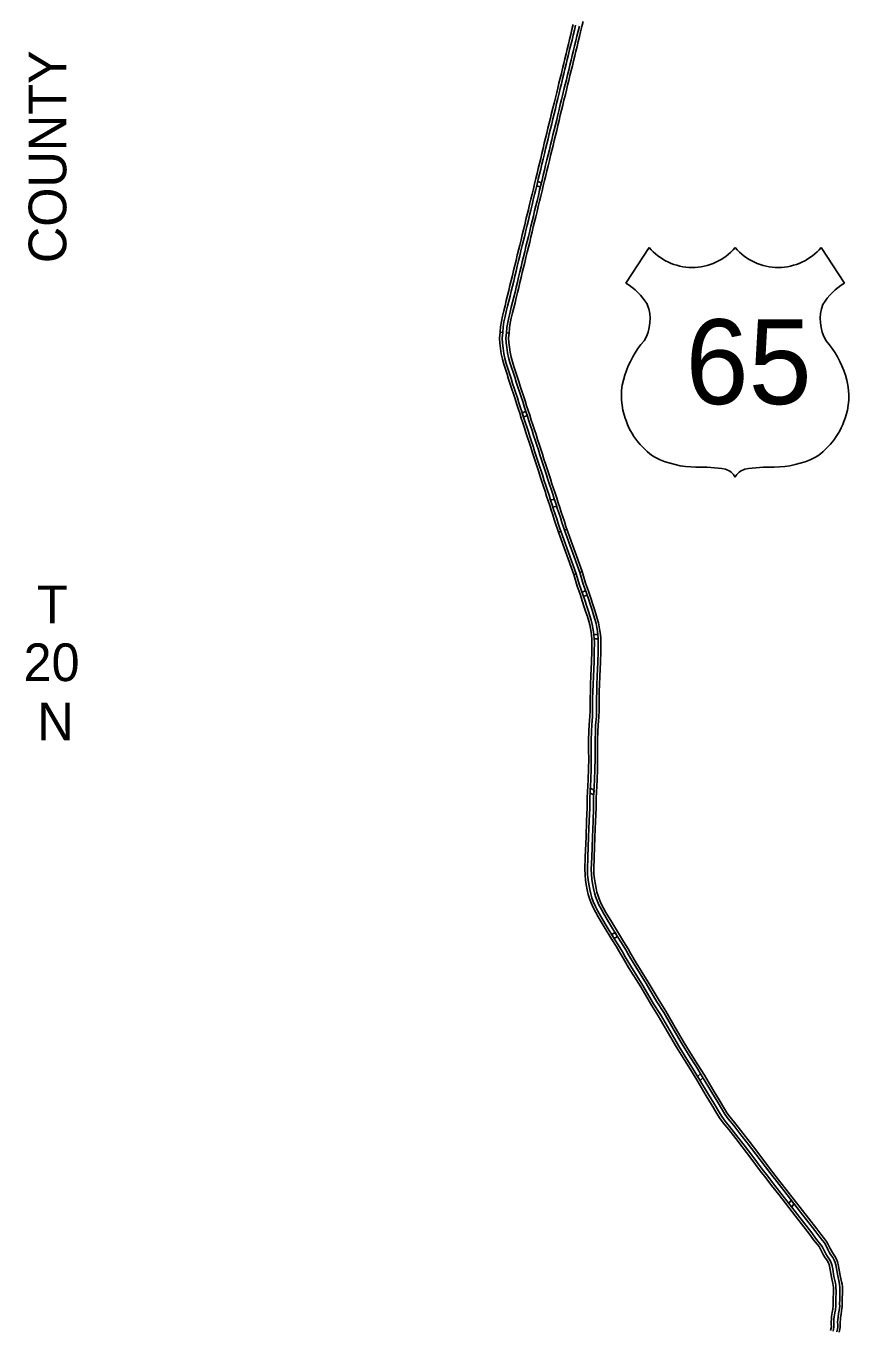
# Model space of a CAD drawing. Extents: x 77230 to 630905, y 790554 to 1662844.
# Drawn here: x 503887 to 531558, y 1577441 to 1621277 of the extents above; entities that cross this region are included whole.
import ezdxf

# ---------------------------------------------------------------- set-up
doc = ezdxf.new("R2010")
doc.units = 0
for name, color, linetype in [('Level 15', 7, 'Continuous'), ('Level 25', 7, 'Continuous'), ('Level 28', 7, 'Continuous')]:
    doc.layers.add(name, color=color, linetype=linetype)

msp = doc.modelspace()

# ---------------------------------------------------------------- linework, layer by layer
at = {"layer": 'Level 15'}
for points in [[(519914, 1610978), (519829, 1610986), (519846, 1611165), (519874, 1611348), (519912, 1611528), (519954, 1611703), (519996, 1611877), (520037, 1612048), (520079, 1612217), (520120, 1612386), (520160, 1612553), (520201, 1612721), (520242, 1612890), (520282, 1613058), (520322, 1613228), (520364, 1613400), (520406, 1613571), (520448, 1613743), (520489, 1613915), (520531, 1614088), (520573, 1614259), (520613, 1614428), (520654, 1614598), (520695, 1614769), (520737, 1614939), (520779, 1615110), (520821, 1615283), (520863, 1615457), (520905, 1615631), (520947, 1615805), (520989, 1615978), (521029, 1616149), (521069, 1616318), (521109, 1616486), (521151, 1616655), (521193, 1616826), (521234, 1616997), (521275, 1617166), (521315, 1617335), (521356, 1617504), (521397, 1617673), (521438, 1617842), (521480, 1618010), (521521, 1618179), (521561, 1618348), (521602, 1618519), (521644, 1618689), (521685, 1618861), (521731, 1619042), (521766, 1619195), (521807, 1619360), (521847, 1619523), (521887, 1619687), (521927, 1619851), (521966, 1620014), (522005, 1620178), (522044, 1620343), (522083, 1620506), (522123, 1620668), (522163, 1620830), (522203, 1620993), (522244, 1621159), (522284, 1621329)], [(522367, 1621309), (522326, 1621140), (522286, 1620973), (522246, 1620809), (522206, 1620647), (522166, 1620486), (522126, 1620323), (522088, 1620159), (522049, 1619994), (522010, 1619831), (521969, 1619667), (521929, 1619503), (521889, 1619340), (521848, 1619175), (521813, 1619023), (521768, 1618840), (521727, 1618669), (521685, 1618499), (521644, 1618329), (521604, 1618159), (521562, 1617990), (521521, 1617821), (521480, 1617653), (521439, 1617484), (521398, 1617315), (521358, 1617146), (521317, 1616977), (521275, 1616806), (521233, 1616635), (521192, 1616466), (521152, 1616298), (521112, 1616130), (521071, 1615958), (521030, 1615785), (520988, 1615611), (520945, 1615437), (520903, 1615263), (520862, 1615090), (520820, 1614919), (520778, 1614749), (520736, 1614578), (520696, 1614408), (520655, 1614239), (520614, 1614068), (520572, 1613895), (520530, 1613723), (520489, 1613551), (520446, 1613380), (520405, 1613209), (520364, 1613039), (520324, 1612870), (520284, 1612701), (520243, 1612533), (520202, 1612366), (520161, 1612197), (520120, 1612027), (520078, 1611857), (520037, 1611684), (519995, 1611509), (519958, 1611333), (519930, 1611155), (519914, 1610978)], [(522616, 1621429), (522576, 1621259), (522536, 1621089), (522495, 1620922), (522454, 1620758), (522414, 1620596), (522375, 1620435), (522336, 1620273), (522297, 1620110), (522258, 1619945), (522219, 1619780), (522178, 1619616), (522138, 1619452), (522098, 1619288), (522057, 1619125), (522022, 1618972), (521976, 1618789), (521936, 1618619), (521894, 1618448), (521853, 1618279), (521813, 1618108), (521771, 1617938), (521730, 1617770), (521689, 1617603), (521648, 1617434), (521607, 1617265), (521567, 1617096), (521526, 1616926), (521484, 1616755), (521442, 1616584), (521401, 1616415), (521361, 1616248), (521321, 1616081), (521281, 1615908), (521239, 1615735), (521197, 1615561), (521154, 1615387), (521112, 1615213), (521071, 1615040), (521029, 1614867), (520987, 1614698), (520945, 1614528), (520905, 1614358), (520864, 1614188), (520823, 1614017), (520781, 1613844), (520739, 1613672), (520697, 1613500), (520655, 1613329), (520614, 1613158), (520574, 1612989), (520533, 1612820), (520493, 1612651), (520452, 1612483), (520411, 1612315), (520370, 1612146), (520329, 1611977), (520287, 1611806), (520246, 1611633), (520205, 1611462), (520170, 1611294), (520144, 1611128), (520128, 1610958), (520043, 1610966)], [(520043, 1610966), (520059, 1611139), (520086, 1611310), (520122, 1611481), (520163, 1611653), (520205, 1611826), (520246, 1611997), (520288, 1612167), (520329, 1612335), (520369, 1612503), (520410, 1612671), (520451, 1612839), (520491, 1613009), (520531, 1613178), (520573, 1613349), (520615, 1613520), (520657, 1613692), (520698, 1613864), (520740, 1614037), (520782, 1614208), (520822, 1614378), (520863, 1614548), (520904, 1614718), (520946, 1614888), (520988, 1615060), (521030, 1615233), (521072, 1615407), (521114, 1615581), (521156, 1615755), (521198, 1615928), (521238, 1616100), (521278, 1616268), (521318, 1616435), (521359, 1616604), (521402, 1616775), (521443, 1616946), (521484, 1617116), (521524, 1617285), (521565, 1617454), (521606, 1617623), (521647, 1617791), (521688, 1617959), (521730, 1618128), (521770, 1618298), (521811, 1618468), (521853, 1618639), (521894, 1618809), (521940, 1618992), (521975, 1619145), (522016, 1619308), (522056, 1619472), (522096, 1619636), (522136, 1619800), (522176, 1619964), (522214, 1620129), (522253, 1620293), (522292, 1620455), (522332, 1620616), (522372, 1620778), (522412, 1620942), (522453, 1621109), (522493, 1621279)], [(521093, 1616048), (521071, 1615958), (521058, 1615902), (521182, 1615863)], [(521182, 1615863), (521198, 1615928), (521217, 1616009), (521093, 1616048)], [(519829, 1610986), (519808, 1610784), (519818, 1610613), (519842, 1610437), (519868, 1610259), (519905, 1610081), (519953, 1609906), (520007, 1609737), (520061, 1609571), (520115, 1609405), (520169, 1609238), (520223, 1609073), (520276, 1608910), (520330, 1608747), (520382, 1608584), (520435, 1608421), (520487, 1608258), (520539, 1608097), (520592, 1607936), (520645, 1607774), (520697, 1607611), (520751, 1607448), (520804, 1607286), (520857, 1607123), (520909, 1606959), (520963, 1606794), (521017, 1606628), (521071, 1606460), (521126, 1606293), (521180, 1606129), (521233, 1605964), (521286, 1605799), (521339, 1605636), (521392, 1605475), (521445, 1605316), (521497, 1605158), (521548, 1605002), (521598, 1604845), (521651, 1604685), (521704, 1604524), (521756, 1604363), (521787, 1604266)], [(521787, 1604266), (521868, 1604293), (521837, 1604389), (521785, 1604550), (521731, 1604711), (521679, 1604871), (521628, 1605028), (521578, 1605185), (521526, 1605342), (521473, 1605502), (521420, 1605663), (521367, 1605826), (521314, 1605990), (521261, 1606155), (521207, 1606320), (521152, 1606486), (521097, 1606654), (521043, 1606820), (520990, 1606985), (520938, 1607149), (520885, 1607312), (520832, 1607475), (520778, 1607637), (520726, 1607800), (520673, 1607962), (520620, 1608123), (520568, 1608284), (520516, 1608446), (520463, 1608610), (520410, 1608773), (520357, 1608936), (520304, 1609100), (520249, 1609265), (520196, 1609431), (520142, 1609597), (520088, 1609763), (520034, 1609930), (519988, 1610101), (519952, 1610274), (519926, 1610449), (519903, 1610621), (519893, 1610788), (519914, 1610978), (519829, 1610986)], [(520128, 1610958), (520043, 1610966), (520023, 1610793), (520032, 1610633), (520055, 1610467), (520080, 1610296), (520114, 1610131), (520159, 1609968), (520212, 1609803), (520266, 1609637), (520319, 1609471), (520373, 1609305), (520427, 1609140), (520481, 1608977), (520534, 1608814), (520587, 1608650), (520639, 1608486), (520691, 1608324), (520744, 1608163), (520796, 1608002), (520849, 1607840), (520902, 1607678), (520955, 1607516), (521009, 1607352), (521061, 1607189), (521114, 1607025), (521167, 1606860), (521221, 1606694), (521275, 1606527), (521331, 1606361), (521385, 1606195), (521438, 1606030), (521490, 1605866), (521543, 1605703), (521597, 1605542), (521649, 1605383), (521701, 1605225), (521752, 1605068), (521803, 1604911), (521855, 1604752), (521908, 1604591), (521961, 1604429), (521992, 1604332)], [(521992, 1604332), (522073, 1604359), (522042, 1604455), (521989, 1604617), (521936, 1604779), (521884, 1604937), (521833, 1605095), (521782, 1605252), (521730, 1605410), (521677, 1605569), (521624, 1605730), (521571, 1605892), (521519, 1606055), (521466, 1606221), (521411, 1606387), (521356, 1606554), (521302, 1606720), (521248, 1606887), (521195, 1607051), (521142, 1607215), (521089, 1607379), (521036, 1607542), (520983, 1607704), (520930, 1607866), (520877, 1608029), (520825, 1608190), (520772, 1608350), (520720, 1608512), (520668, 1608676), (520615, 1608840), (520562, 1609003), (520508, 1609167), (520454, 1609331), (520400, 1609497), (520347, 1609663), (520293, 1609829), (520241, 1609992), (520197, 1610151), (520164, 1610311), (520139, 1610479), (520117, 1610641), (520108, 1610796), (520128, 1610958)], [(520738, 1608182), (520691, 1608324), (520691, 1608326), (520573, 1608268)], [(520573, 1608268), (520620, 1608124), (520738, 1608182)], [(521735, 1605121), (521701, 1605225), (521656, 1605362), (521615, 1605357), (521565, 1605352), (521524, 1605349)], [(521524, 1605349), (521526, 1605342), (521578, 1605185), (521604, 1605104), (521645, 1605109), (521735, 1605121)], [(522303, 1602840), (522384, 1602866), (521868, 1604293), (521787, 1604266), (522303, 1602840)], [(522507, 1602907), (522588, 1602934), (522073, 1604359), (521992, 1604332), (522507, 1602907)], [(522384, 1602866), (522303, 1602840), (522419, 1602452), (522515, 1602176), (522603, 1601920), (522647, 1601775), (522715, 1601570), (522763, 1601422), (522808, 1601275), (522843, 1601141), (522866, 1601023), (522885, 1600897), (522901, 1600784), (522911, 1600680), (522914, 1600555), (522910, 1600252), (522902, 1599901), (522879, 1599429), (522868, 1599137), (522864, 1598923), (522855, 1598659), (522855, 1598483), (522855, 1598258), (522849, 1598073), (522822, 1597789), (522817, 1597566), (522805, 1597272), (522805, 1596940), (522807, 1596627), (522801, 1596313), (522792, 1595937), (522756, 1595331), (522756, 1594989), (522737, 1594555), (522718, 1594020), (522693, 1593336), (522680, 1592928), (522685, 1592746), (522701, 1592565), (522725, 1592417), (522760, 1592235), (522794, 1592079), (522836, 1591941), (522882, 1591817), (522958, 1591639), (523043, 1591476), (523128, 1591325), (523324, 1590997), (523583, 1590569), (523727, 1590340), (523870, 1590105), (523965, 1589940), (524150, 1589626), (524555, 1588971), (524917, 1588360), (525147, 1587997), (525460, 1587459), (525763, 1586942), (526037, 1586500), (526227, 1586201), (526439, 1585847), (526762, 1585315), (526938, 1585021), (527117, 1584714), (527210, 1584570), (527332, 1584407), (527517, 1584176), (527756, 1583871), (527965, 1583599), (528255, 1583220), (528577, 1582789), (528760, 1582552), (528958, 1582301), (529196, 1581991), (529758, 1581266), (529966, 1581013), (530237, 1580659), (530372, 1580474), (530495, 1580320), (530556, 1580240), (530594, 1580183), (530661, 1580049), (530708, 1579954), (530761, 1579863), (530832, 1579758), (530872, 1579688), (530892, 1579636), (530907, 1579579), (530929, 1579465), (530969, 1579216), (531018, 1579000), (531031, 1578936), (531038, 1578869), (531042, 1578732), (531033, 1578461), (531031, 1578319), (531033, 1578250), (531017, 1578133), (530996, 1578024), (530977, 1577891), (530971, 1577812)], [(531055, 1577805), (531062, 1577882), (531080, 1578010), (531101, 1578120), (531118, 1578245), (531116, 1578319), (531118, 1578459), (531127, 1578732), (531123, 1578875), (531115, 1578948), (531102, 1579018), (531053, 1579233), (531012, 1579480), (530990, 1579598), (530973, 1579662), (530949, 1579725), (530904, 1579803), (530833, 1579908), (530783, 1579995), (530737, 1580087), (530668, 1580226), (530625, 1580289), (530562, 1580372), (530439, 1580525), (530305, 1580710), (530033, 1581066), (529824, 1581320), (529263, 1582043), (529025, 1582353), (528827, 1582605), (528644, 1582840), (528323, 1583271), (528032, 1583651), (527824, 1583923), (527584, 1584228), (527399, 1584460), (527280, 1584618), (527190, 1584759), (527012, 1585064), (526835, 1585359), (526512, 1585891), (526299, 1586245), (526109, 1586545), (525836, 1586986), (525533, 1587502), (525219, 1588041), (524990, 1588404), (524628, 1589015), (524223, 1589670), (524038, 1589982), (523943, 1590148), (523799, 1590385), (523655, 1590613), (523397, 1591041), (523202, 1591368), (523118, 1591516), (523035, 1591676), (522961, 1591849), (522916, 1591968), (522876, 1592100), (522843, 1592251), (522809, 1592431), (522785, 1592576), (522769, 1592751), (522765, 1592928), (522778, 1593333), (522803, 1594017), (522822, 1594552), (522841, 1594987), (522841, 1595328), (522877, 1595934), (522885, 1596312), (522892, 1596627), (522890, 1596941), (522890, 1597271), (522902, 1597563), (522907, 1597784), (522934, 1598067), (522940, 1598256), (522940, 1598483), (522940, 1598658), (522949, 1598921), (522953, 1599134), (522964, 1599425), (522987, 1599898), (522995, 1600251), (522999, 1600556), (522995, 1600686), (522985, 1600794), (522969, 1600909), (522950, 1601038), (522926, 1601160), (522890, 1601299), (522844, 1601448), (522796, 1601597), (522728, 1601800), (522684, 1601946), (522596, 1602203), (522500, 1602478), (522384, 1602866)], [(522588, 1602934), (522507, 1602907), (522624, 1602518), (522719, 1602246), (522807, 1601986), (522852, 1601840), (522919, 1601637), (522968, 1601487), (523015, 1601334), (523053, 1601190), (523078, 1601059), (523098, 1600928), (523115, 1600809), (523125, 1600694), (523129, 1600557), (523125, 1600248), (523117, 1599893), (523094, 1599420), (523083, 1599131), (523079, 1598917), (523070, 1598656), (523070, 1598483), (523070, 1598254), (523064, 1598059), (523037, 1597776), (523032, 1597559), (523020, 1597268), (523020, 1596941), (523022, 1596626), (523015, 1596309), (523007, 1595928), (522971, 1595324), (522971, 1594984), (522952, 1594547), (522933, 1594013), (522908, 1593328), (522895, 1592928), (522899, 1592758), (522914, 1592593), (522937, 1592454), (522971, 1592277), (523002, 1592133), (523040, 1592010), (523081, 1591897), (523153, 1591731), (523232, 1591578), (523314, 1591433), (523508, 1591108), (523766, 1590682), (523909, 1590454), (524055, 1590215), (524150, 1590048), (524334, 1589737), (524739, 1589083), (525100, 1588472), (525331, 1588109), (525645, 1587568), (525947, 1587053), (526219, 1586614), (526409, 1586314), (526623, 1585959), (526946, 1585426), (527123, 1585130), (527301, 1584827), (527386, 1584692), (527502, 1584539), (527685, 1584309), (527926, 1584003), (528135, 1583730), (528427, 1583350), (528748, 1582919), (528929, 1582685), (529128, 1582433), (529366, 1582123), (529926, 1581401), (530135, 1581147), (530410, 1580788), (530543, 1580604), (530665, 1580452), (530731, 1580365), (530781, 1580291), (530853, 1580144), (530897, 1580056), (530943, 1579977), (531015, 1579872), (531067, 1579781), (531097, 1579702), (531117, 1579626), (531140, 1579502), (531180, 1579258), (531229, 1579045), (531244, 1578967), (531252, 1578883), (531257, 1578732), (531248, 1578456), (531246, 1578320), (531248, 1578238), (531229, 1578098), (531208, 1577989), (531191, 1577867), (531185, 1577794)], [(531270, 1577787), (531276, 1577858), (531292, 1577975), (531313, 1578085), (531333, 1578233), (531331, 1578320), (531333, 1578455), (531342, 1578731), (531337, 1578889), (531328, 1578980), (531312, 1579062), (531264, 1579274), (531224, 1579517), (531200, 1579644), (531178, 1579728), (531144, 1579817), (531087, 1579917), (531015, 1580023), (530972, 1580097), (530929, 1580182), (530854, 1580334), (530800, 1580414), (530732, 1580505), (530610, 1580656), (530478, 1580838), (530201, 1581200), (529992, 1581454), (529434, 1582175), (529195, 1582486), (528996, 1582737), (528815, 1582970), (528495, 1583401), (528203, 1583782), (527993, 1584055), (527752, 1584362), (527569, 1584591), (527456, 1584741), (527373, 1584871), (527197, 1585174), (527019, 1585470), (526696, 1586003), (526482, 1586358), (526291, 1586659), (526020, 1587097), (525719, 1587611), (525403, 1588153), (525173, 1588517), (524812, 1589127), (524407, 1589781), (524224, 1590090), (524129, 1590258), (523982, 1590498), (523838, 1590726), (523581, 1591152), (523388, 1591476), (523307, 1591619), (523229, 1591768), (523160, 1591929), (523120, 1592037), (523084, 1592154), (523054, 1592294), (523021, 1592469), (522998, 1592603), (522984, 1592763), (522980, 1592927), (522993, 1593325), (523018, 1594009), (523037, 1594544), (523056, 1594983), (523056, 1595322), (523092, 1595925), (523100, 1596307), (523107, 1596625), (523105, 1596941), (523105, 1597266), (523117, 1597556), (523121, 1597771), (523149, 1598053), (523155, 1598253), (523155, 1598483), (523155, 1598654), (523164, 1598915), (523168, 1599128), (523178, 1599416), (523202, 1599890), (523210, 1600247), (523215, 1600558), (523210, 1600699), (523199, 1600819), (523182, 1600940), (523162, 1601074), (523136, 1601209), (523096, 1601358), (523049, 1601513), (523000, 1601664), (522933, 1601866), (522888, 1602012), (522799, 1602274), (522705, 1602544), (522588, 1602934)], [(522629, 1602107), (522596, 1602203), (522580, 1602248), (522704, 1602288)], [(522704, 1602288), (522719, 1602246), (522753, 1602146), (522690, 1602126), (522629, 1602107)], [(523112, 1600824), (522982, 1600821), (522985, 1600794), (522995, 1600686), (522996, 1600671)], [(522996, 1600671), (523126, 1600674), (523125, 1600694), (523115, 1600809), (523112, 1600824)], [(522987, 1595590), (522860, 1595650), (522851, 1595489)], [(522851, 1595489), (522977, 1595428), (522987, 1595590)], [(523694, 1590800), (523584, 1590732), (523655, 1590613), (523661, 1590604)], [(523661, 1590604), (523772, 1590672), (523766, 1590682), (523694, 1590800)], [(526470, 1585960), (526568, 1586050), (526623, 1585959), (526647, 1585919)], [(526647, 1585919), (526550, 1585829), (526512, 1585891), (526470, 1585960)], [(529709, 1581681), (529611, 1581807), (529537, 1581691)], [(529537, 1581691), (529634, 1581565), (529709, 1581681)], [(530971, 1577812), (530963, 1577712), (530966, 1577608), (530967, 1577546), (530939, 1577416)], [(531023, 1577401), (531053, 1577538), (531051, 1577610), (531049, 1577710), (531055, 1577805)], [(531185, 1577794), (531179, 1577707), (531181, 1577613), (531183, 1577525), (531151, 1577378)], [(531235, 1577363), (531268, 1577517), (531266, 1577615), (531264, 1577704), (531270, 1577787)]]:
    msp.add_lwpolyline(points, dxfattribs=at)
at = {"layer": 'Level 25'}
for p, q in [((524836, 1613837), (524057, 1612633)), ((530627, 1613837), (531406, 1612633))]:
    msp.add_line(p, q, dxfattribs=at)
for centre, radius, start, end in [((526287, 1615058), 1896, 220.075, 319.6701), ((529177, 1615058), 1896, 220.3299, 319.925), ((523040, 1610884), 2024, 30.7809, 59.9883), ((532424, 1610884), 2024, 120.0117, 149.2191), ((523485, 1611418), 1387, 328.8105, 21.2108), ((531979, 1611418), 1387, 158.7892, 211.1895), ((527112, 1608574), 3236, 138.9565, 162.6913), ((528351, 1608574), 3236, 17.3087, 41.0435), ((526044, 1608840), 2138, 160.9576, 197.3819), ((529420, 1608840), 2138, 342.6181, 19.0424), ((526392, 1608846), 2474, 195.1074, 237.1312), ((529071, 1608846), 2474, 302.8688, 344.8926), ((526438, 1609625), 3177, 244.0771, 269.5779), ((529025, 1609625), 3177, 270.4221, 295.9229), ((526512, 1600629), 5820, 81.1942, 90.9539), ((527240, 1605847), 558, 28.0342, 72.9864), ((528224, 1605847), 558, 107.0136, 151.9658), ((528952, 1600629), 5820, 89.0461, 98.8058)]:
    msp.add_arc(centre, radius, start, end, dxfattribs=at)
at = {"layer": 'Level 28'}
msp.add_line((504574, 1599888), (504574, 1599888), dxfattribs=at)

# ---------------------------------------------------------------- texts
at = {"layer": 'Level 25'}
msp.add_text('65', height=2851.2, dxfattribs=at).set_placement((526064, 1608568))
at = {"layer": 'Level 28'}
msp.add_text('COUNTY', height=1267.2, rotation=90, dxfattribs=at).set_placement((505241, 1613306))
for s, height, p in [('T', 1267, (504251, 1601201)), ('20', 1267.2, (503802, 1599254)), ('N', 1267, (504267, 1597266))]:
    msp.add_text(s, height=height, dxfattribs=at).set_placement(p)

doc.saveas('drawing.dxf')
